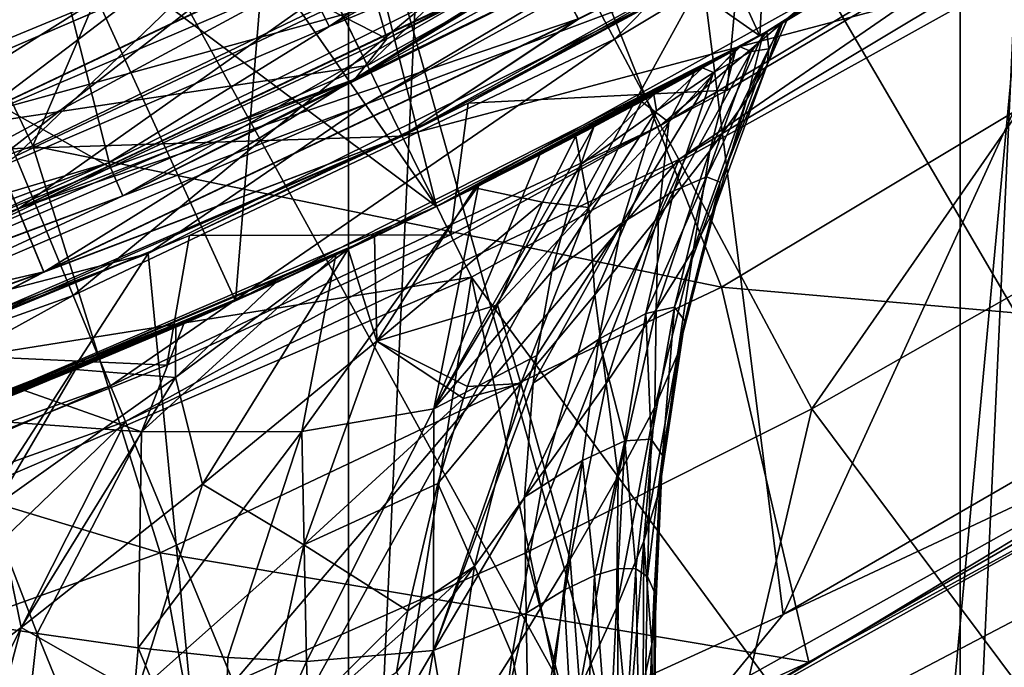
# Model space of a CAD drawing. Header units: metres. Extents: x -23 to 23, y -109 to 23.
# Tile 378 of 656: x 7.26 to 10.39, y -18.97 to -16.91. Entities that reach past the tile are written whole.
import ezdxf

# ---------------------------------------------------------------- set-up
doc = ezdxf.new("R2010")
doc.units = ezdxf.units.M
doc.layers.add('solid_509434_01', color=7, linetype='CONTINUOUS')

msp = doc.modelspace()

# ---------------------------------------------------------------- linework, layer by layer
at = {"layer": 'solid_509434_01'}
for points in [[(6.295455, 22.121326), (8.306941, 21.447264), (6.295455, -22.121326)], [(8.306941, 21.447264), (8.306941, -21.447264), (6.295455, -22.121326)], [(8.306941, 21.447264), (10.253399, 20.587858), (8.306941, -21.447264)], [(10.253399, 20.587858), (10.253399, -20.587858), (8.306941, -21.447264)], [(10.253399, 20.587858), (12.106771, 19.555323), (10.253399, -20.587858)], [(12.106771, 19.555323), (12.106771, -19.555323), (10.253399, -20.587858)], [(8.629554, -11.441503, 160.36026), (7.225513, -12.364955, 160.36026), (12.435144, -17.590685, 160.176529)], [(8.629554, -11.441503, 160.36026), (12.435144, -17.590685, 160.176529), (13.911636, -16.458164, 160.176529)], [(7.225513, -12.364955, 160.36026), (5.723759, -13.119164, 160.36026), (9.218433, -19.455744, 160.176529)], [(7.225513, -12.364955, 160.36026), (10.866792, -18.5924, 160.176529), (12.435144, -17.590685, 160.176529)], [(7.225513, -12.364955, 160.36026), (9.218433, -19.455744, 160.176529), (10.866792, -18.5924, 160.176529)], [(5.723759, -13.119164, 160.36026), (4.144601, -13.693931, 160.36026), (7.502671, -20.174238, 160.176529)], [(5.723759, -13.119164, 160.36026), (7.502671, -20.174238, 160.176529), (9.218433, -19.455744, 160.176529)], [(4.144601, -13.693931, 160.36026), (5.734363, -20.742147, 160.176529), (7.502671, -20.174238, 160.176529)], [(9.616691, -16.963762, 90.692116), (8.925, -15.458553, 93.550003), (9.721807, -14.970269, 93.550003)], [(11.197087, -15.964812, 90.692116), (9.616691, -16.963762, 90.692116), (9.721807, -14.970269, 93.550003)], [(7.962944, -15.019705, 65.900002), (7.138115, -15.428782, 65.900002), (8.587686, -17.507189, 70.230125)], [(7.962944, -15.019705, 65.900002), (8.587686, -17.507189, 70.230125), (10.314798, -16.548563, 70.230125)], [(7.302246, -17.31352, 119.872559), (8.195408, -15.225241, 121.479568), (6.654275, -15.959113, 121.479568)], [(7.302246, -17.31352, 119.872559), (8.990636, -16.499977, 119.872559), (8.195408, -15.225241, 121.479568)], [(7.138115, -15.428782, 65.900002), (6.292349, -15.792604, 65.900002), (8.587686, -17.507189, 70.230125)], [(9.616691, -16.963762, 90.692116), (8.10373, -15.904467, 93.550003), (8.925, -15.458553, 93.550003)], [(8.927661, -16.552479, 157.306946), (10.521801, -15.596988, 157.306946), (9.153265, -16.974554, 156.708084)], [(10.521801, -15.596988, 157.306946), (10.787689, -15.994918, 156.708084), (9.153265, -16.974554, 156.708084)], [(9.786085, -15.699594, 101.099998), (8.367545, -17.058258, 101.599998), (8.147974, -16.609001, 101.099998)], [(9.786085, -15.699594, 101.099998), (10.050382, -16.124201, 101.599998), (8.367545, -17.058258, 101.599998)], [(9.690873, -18.803886, 116), (9.434469, -16.779366, 116), (11.0999, -15.727334, 116)], [(11.434014, -17.797953, 116), (9.690873, -18.803886, 116), (11.0999, -15.727334, 116)], [(6.292349, -15.792604, 65.900002), (6.772452, -18.286167, 70.230125), (8.587686, -17.507189, 70.230125)], [(8.245547, -16.934385, 111.178772), (8.170314, -16.779875, 111.046844), (9.815704, -15.873569, 111.046844)], [(9.906089, -16.019735, 111.178772), (8.245547, -16.934385, 111.178772), (9.815704, -15.873569, 111.046844)], [(7.947889, -17.80677, 90.692116), (7.260249, -16.306786, 93.550003), (8.10373, -15.904467, 93.550003)], [(9.616691, -16.963762, 90.692116), (7.947889, -17.80677, 90.692116), (8.10373, -15.904467, 93.550003)], [(5.541213, -17.954824, 119.872559), (7.302246, -17.31352, 119.872559), (6.654275, -15.959113, 121.479568)], [(11.197087, -15.964812, 90.692116), (9.638597, -16.951326, 86.499573), (9.616691, -16.963762, 90.692116)], [(11.197087, -15.964812, 90.692116), (9.688277, -16.922981, 85.977455), (9.638597, -16.951326, 86.499573)], [(11.197087, -15.964812, 90.692116), (9.702556, -16.914799, 85.448174), (9.688277, -16.922981, 85.977455)], [(10.314798, -16.548563, 70.230125), (9.702556, -16.914799, 85.448174), (11.197087, -15.964812, 90.692116)], [(7.012291, -16.779169, 157.764984), (8.637874, -16.010324, 157.764984), (7.247542, -17.347115, 157.306946)], [(8.637874, -16.010324, 157.764984), (8.927661, -16.552479, 157.306946), (7.247542, -17.347115, 157.306946)], [(8.147507, -15.990477, 112.346573), (7.299465, -16.39497, 112.346573), (8.429384, -16.973925, 112.329025)], [(7.299472, -16.394966, 114.70343), (8.147515, -15.990472, 114.70343), (8.429385, -16.973925, 114.720978)], [(8.147507, -15.990477, 112.346573), (8.429384, -16.973925, 112.329025), (9.287271, -16.520147, 112.329025)], [(8.147515, -15.990472, 114.70343), (9.287271, -16.520147, 114.720978), (8.429385, -16.973925, 114.720978)], [(9.153265, -16.974554, 156.708084), (10.787689, -15.994918, 156.708084), (9.299955, -17.248993, 156.007462)], [(10.787689, -15.994918, 156.708084), (10.960572, -16.253656, 156.007462), (9.299955, -17.248993, 156.007462)], [(9.906089, -16.019735, 111.178772), (9.279111, -16.505455, 111.37059), (8.245547, -16.934385, 111.178772)], [(6.984424, -16.861891, 112.341423), (8.603546, -16.096102, 112.341423), (7.130974, -17.215694, 112.418144)], [(8.603546, -16.096102, 112.341423), (8.78407, -16.43384, 112.418144), (7.130974, -17.215694, 112.418144)], [(10.050384, -16.124199, 105.599998), (8.147975, -16.608999, 106.099998), (8.367546, -17.058258, 105.599998)], [(8.367546, -17.058258, 105.599998), (8.367545, -17.058258, 101.599998), (10.050382, -16.124201, 101.599998)], [(10.050384, -16.124199, 105.599998), (8.367546, -17.058258, 105.599998), (10.050382, -16.124201, 101.599998)], [(8.327055, -17.101782, 112.299133), (9.335492, -16.605755, 112.229042), (10.00401, -16.178089, 112.299133)], [(8.327055, -17.101782, 114.75087), (10.00401, -16.178089, 114.75087), (9.335492, -16.605755, 114.820961)], [(8.327055, -17.101782, 112.299133), (10.00401, -16.178089, 112.299133), (8.429384, -16.973925, 112.329025)], [(8.327055, -17.101782, 114.75087), (9.287271, -16.520147, 114.720978), (10.00401, -16.178089, 114.75087)], [(10.00401, -16.178089, 112.299133), (9.287271, -16.520147, 112.329025), (8.429384, -16.973925, 112.329025)], [(10.0499, -16.2523, 115.941422), (9.434469, -16.779366, 116), (8.365252, -17.180231, 115.941422)], [(10.0499, -16.2523, 115.941422), (8.365252, -17.180231, 115.941422), (9.335496, -16.605753, 115.800003)], [(9.299955, -17.248993, 156.007462), (10.960572, -16.253656, 156.007462), (9.358116, -17.35774, 155.2547)], [(10.960572, -16.253656, 156.007462), (11.029115, -16.356178, 155.2547), (9.358116, -17.35774, 155.2547)], [(7.947889, -17.80677, 90.692116), (6.206025, -18.486082, 90.692116), (7.260249, -16.306786, 93.550003)], [(7.260249, -16.306786, 99.550003), (6.425147, -17.348415, 100.199997), (8.147292, -16.609385, 100.199997)], [(8.147292, -16.609385, 105.449997), (8.477588, -17.282738, 106.199997), (10.182557, -16.336403, 106.199997)], [(8.477588, -17.282738, 115.5), (10.446898, -16.76018, 116), (10.182557, -16.336403, 115.5)], [(8.687596, -17.178131, 114.25), (8.477588, -17.282738, 115.5), (10.182557, -16.336403, 115.5)], [(10.182557, -16.336403, 106.199997), (8.477588, -17.282738, 106.199997), (9.551593, -16.713156, 112.650002)], [(9.038928, -16.910645, 112.960922), (10.182557, -16.336403, 113.341423), (8.477588, -17.282738, 113.341423)], [(9.038505, -16.909853, 113.724106), (8.477588, -17.282738, 113.341423), (10.182557, -16.336403, 113.341423)], [(9.551593, -16.713156, 114.25), (8.687596, -17.178131, 114.25), (10.182557, -16.336403, 115.5)], [(9.781483, -18.149866, 129.534592), (9.358116, -17.35774, 155.2547), (11.029115, -16.356178, 155.2547)], [(10.667632, -17.647869, 129.534592), (9.781483, -18.149866, 129.534592), (11.029115, -16.356178, 155.2547)], [(7.299465, -16.39497, 112.346573), (6.431411, -16.754526, 112.346573), (7.549394, -17.38319, 112.329025)], [(6.431417, -16.754524, 114.70343), (7.299472, -16.394966, 114.70343), (7.549395, -17.38319, 114.720978)], [(7.299465, -16.39497, 112.346573), (7.549394, -17.38319, 112.329025), (8.429384, -16.973925, 112.329025)], [(7.299472, -16.394966, 114.70343), (8.429385, -16.973925, 114.720978), (7.549395, -17.38319, 114.720978)], [(7.130142, -17.213684, 114.265602), (8.783044, -16.431919, 114.265602), (6.983522, -16.859713, 114.341423)], [(8.936188, -16.718431, 114.048813), (8.783044, -16.431919, 114.265602), (7.130142, -17.213684, 114.265602)], [(7.130974, -17.215694, 112.418144), (8.78407, -16.43384, 112.418144), (7.255102, -17.515364, 112.635704)], [(8.78407, -16.43384, 112.418144), (8.936972, -16.719898, 112.635704), (7.255102, -17.515364, 112.635704)], [(9.494524, -17.763004, 118.138596), (8.990636, -16.499977, 119.872559), (7.302246, -17.31352, 119.872559)], [(7.542778, -17.367743, 111.37059), (9.279111, -16.505455, 111.37059), (7.58864, -17.473267, 111.800003)], [(8.245547, -16.934385, 111.178772), (9.279111, -16.505455, 111.37059), (7.542778, -17.367743, 111.37059)], [(9.279111, -16.505455, 111.37059), (9.335529, -16.605734, 111.800003), (7.58864, -17.473267, 111.800003)], [(9.494524, -17.763004, 118.138596), (11.189884, -16.746845, 118.138596), (8.990636, -16.499977, 119.872559)], [(8.327055, -17.101782, 114.75087), (8.429385, -16.973925, 114.720978), (9.287271, -16.520147, 114.720978)], [(7.247542, -17.347115, 157.306946), (8.927661, -16.552479, 157.306946), (7.43069, -17.789272, 156.708084)], [(8.927661, -16.552479, 157.306946), (9.153265, -16.974554, 156.708084), (7.43069, -17.789272, 156.708084)], [(10.314798, -16.548563, 70.230125), (8.587686, -17.507189, 70.230125), (9.681837, -16.926666, 84.908997)], [(10.314798, -16.548563, 70.230125), (9.681837, -16.926666, 84.908997), (9.702556, -16.914799, 85.448174)], [(7.588608, -17.47328, 112.229042), (7.58864, -17.473267, 111.800003), (9.335529, -16.605734, 111.800003)], [(9.335492, -16.605755, 112.229042), (7.588608, -17.47328, 112.229042), (9.335529, -16.605734, 111.800003)], [(8.327055, -17.101782, 112.299133), (7.588608, -17.47328, 112.229042), (9.335492, -16.605755, 112.229042)], [(7.588608, -17.47328, 114.820961), (9.335492, -16.605755, 114.820961), (7.588612, -17.473278, 115.800003)], [(8.327055, -17.101782, 114.75087), (9.335492, -16.605755, 114.820961), (7.588608, -17.47328, 114.820961)], [(9.335492, -16.605755, 114.820961), (9.335496, -16.605753, 115.800003), (7.588612, -17.473278, 115.800003)], [(8.365252, -17.180231, 115.941422), (7.588612, -17.473278, 115.800003), (9.335496, -16.605753, 115.800003)], [(-8.147975, -16.608999, 106.099998), (-6.424666, -17.348574, 106.099998), (8.147975, -16.608999, 106.099998)], [(-6.424666, -17.348574, 106.099998), (6.424667, -17.348574, 106.099998), (8.147975, -16.608999, 106.099998)], [(8.147974, -16.609001, 101.099998), (6.424665, -17.348574, 101.099998), (2.750079, -16.776081, 101.099998)], [(8.147974, -16.609001, 101.099998), (6.598845, -17.817274, 101.599998), (6.424665, -17.348574, 101.099998)], [(8.367546, -17.058258, 105.599998), (8.147975, -16.608999, 106.099998), (6.424667, -17.348574, 106.099998)], [(8.147292, -16.609385, 105.449997), (6.425147, -17.348415, 105.449997), (8.477588, -17.282738, 106.199997)], [(6.425147, -17.348415, 100.199997), (6.425147, -17.348415, 105.449997), (8.147292, -16.609385, 105.449997)], [(8.147292, -16.609385, 100.199997), (6.425147, -17.348415, 100.199997), (8.147292, -16.609385, 105.449997)], [(8.147974, -16.609001, 101.099998), (8.367545, -17.058258, 101.599998), (6.598845, -17.817274, 101.599998)], [(10.367695, -16.633427, 113.900002), (9.511918, -17.137194, 113.900002), (9.551593, -16.713156, 114.25)], [(9.511918, -17.137194, 113), (9.511918, -17.137194, 113.900002), (10.367695, -16.633427, 113.900002)], [(10.367695, -16.633427, 113), (9.511918, -17.137194, 113), (10.367695, -16.633427, 113.900002)], [(9.551593, -16.713156, 112.650002), (9.511918, -17.137194, 113), (10.367695, -16.633427, 113)], [(1.852937, -17.030289, 111), (3.681336, -16.730408, 111), (7.472676, -16.871109, 111)], [(7.254465, -17.513826, 114.048813), (8.936188, -16.718431, 114.048813), (7.130142, -17.213684, 114.265602)], [(9.038505, -16.909853, 113.724106), (8.936188, -16.718431, 114.048813), (7.254465, -17.513826, 114.048813)], [(7.255102, -17.515364, 112.635704), (8.936972, -16.719898, 112.635704), (7.33787, -17.715185, 112.960922)], [(8.936972, -16.719898, 112.635704), (9.038928, -16.910645, 112.960922), (7.33787, -17.715185, 112.960922)], [(8.477588, -17.282738, 106.199997), (8.687596, -17.178131, 112.650002), (9.551593, -16.713156, 112.650002)], [(9.511918, -17.137194, 113.900002), (8.687596, -17.178131, 114.25), (9.551593, -16.713156, 114.25)], [(9.551593, -16.713156, 112.650002), (8.687596, -17.178131, 112.650002), (9.511918, -17.137194, 113)], [(6.431411, -16.754526, 112.346573), (6.649609, -17.746868, 112.329025), (7.549394, -17.38319, 112.329025)], [(6.431417, -16.754524, 114.70343), (7.549395, -17.38319, 114.720978), (6.649609, -17.746868, 114.720978)], [(8.477588, -17.282738, 115.5), (8.698325, -17.731365, 116), (10.446898, -16.76018, 116)], [(10.446898, -16.76018, 116), (8.698325, -17.731365, 116), (10.169751, -19.733288, 116)], [(11.530255, -17.941452, 116.300888), (11.189884, -16.746845, 118.138596), (9.494524, -17.763004, 118.138596)], [(10.446898, -16.76018, 116), (10.169751, -19.733288, 116), (11.095986, -19.228081, 116)], [(8.170314, -16.779875, 111.046844), (6.442153, -17.51619, 111.046844), (7.472676, -16.871109, 111)], [(6.501473, -17.677481, 111.178772), (6.442153, -17.51619, 111.046844), (8.170314, -16.779875, 111.046844)], [(8.245547, -16.934385, 111.178772), (6.501473, -17.677481, 111.178772), (8.170314, -16.779875, 111.046844)], [(7.860234, -19.639751, 116), (7.669382, -17.656221, 116), (9.434469, -16.779366, 116)], [(8.365252, -17.180231, 115.941422), (9.434469, -16.779366, 116), (7.669382, -17.656221, 116)], [(9.690873, -18.803886, 116), (7.860234, -19.639751, 116), (9.434469, -16.779366, 116)], [(1.852937, -17.030289, 111), (7.472676, -16.871109, 111), (6.583549, -17.23735, 111)], [(6.442153, -17.51619, 111.046844), (6.583549, -17.23735, 111), (7.472676, -16.871109, 111)], [(7.337526, -17.714355, 113.724106), (9.038505, -16.909853, 113.724106), (7.254465, -17.513826, 114.048813)], [(7.337526, -17.714355, 113.724106), (8.477588, -17.282738, 113.341423), (9.038505, -16.909853, 113.724106)], [(7.33787, -17.715185, 112.960922), (9.038928, -16.910645, 112.960922), (8.477588, -17.282738, 113.341423)], [(9.702556, -16.914799, 85.448174), (9.681837, -16.926666, 84.908997), (9.639564, -17.056263, 85.514389)], [(9.688277, -16.922981, 85.977455), (9.702556, -16.914799, 85.448174), (9.639564, -17.056263, 85.514389)], [(8.245547, -16.934385, 111.178772), (7.542778, -17.367743, 111.37059), (6.501473, -17.677481, 111.178772)], [(8.587686, -17.507189, 70.230125), (9.626904, -16.95797, 84.358574), (9.681837, -16.926666, 84.908997)], [(9.553579, -16.999386, 87.012825), (9.638597, -16.951326, 86.499573), (9.588455, -17.013893, 86.71051)], [(9.616691, -16.963762, 90.692116), (9.638597, -16.951326, 86.499573), (9.553579, -16.999386, 87.012825)], [(9.681837, -16.926666, 84.908997), (9.57506, -17.165878, 84.932526), (9.639564, -17.056263, 85.514389)], [(9.681837, -16.926666, 84.908997), (9.626904, -16.95797, 84.358574), (9.57506, -17.165878, 84.932526)], [(9.638597, -16.951326, 86.499573), (9.645177, -17.005083, 86.11087), (9.588455, -17.013893, 86.71051)], [(9.638597, -16.951326, 86.499573), (9.688277, -16.922981, 85.977455), (9.645177, -17.005083, 86.11087)], [(9.688277, -16.922981, 85.977455), (9.639564, -17.056263, 85.514389), (9.645177, -17.005083, 86.11087)], [(7.43069, -17.789272, 156.708084), (9.153265, -16.974554, 156.708084), (7.549774, -18.076767, 156.007462)], [(8.327055, -17.101782, 112.299133), (8.429384, -16.973925, 112.329025), (7.549394, -17.38319, 112.329025)], [(8.327055, -17.101782, 114.75087), (7.549395, -17.38319, 114.720978), (8.429385, -16.973925, 114.720978)], [(9.153265, -16.974554, 156.708084), (9.299955, -17.248993, 156.007462), (7.549774, -18.076767, 156.007462)], [(9.616691, -16.963762, 90.692116), (8.267168, -17.660803, 89.528793), (7.947889, -17.80677, 90.692116)], [(9.616691, -16.963762, 90.692116), (8.720704, -17.441311, 89.06678), (8.267168, -17.660803, 89.528793)], [(8.587686, -17.507189, 70.230125), (9.539734, -17.00716, 83.812561), (9.626904, -16.95797, 84.358574)], [(9.616691, -16.963762, 90.692116), (8.916449, -17.342058, 88.786072), (8.720704, -17.441311, 89.06678)], [(9.616691, -16.963762, 90.692116), (9.087721, -17.252922, 88.470703), (8.916449, -17.342058, 88.786072)], [(9.616691, -16.963762, 90.692116), (9.278647, -17.150997, 87.998055), (9.087721, -17.252922, 88.470703)], [(9.616691, -16.963762, 90.692116), (9.433734, -17.066185, 87.512291), (9.278647, -17.150997, 87.998055)], [(9.616691, -16.963762, 90.692116), (9.553579, -16.999386, 87.012825), (9.433734, -17.066185, 87.512291)], [(9.626904, -16.95797, 84.358574), (9.457371, -17.329203, 84.375458), (9.57506, -17.165878, 84.932526)], [(9.626904, -16.95797, 84.358574), (9.539734, -17.00716, 83.812561), (9.457371, -17.329203, 84.375458)], [(8.587686, -17.507189, 70.230125), (9.407657, -17.080574, 83.222198), (9.539734, -17.00716, 83.812561)], [(9.539734, -17.00716, 83.812561), (9.29382, -17.538736, 83.851288), (9.457371, -17.329203, 84.375458)], [(9.539734, -17.00716, 83.812561), (9.32659, -17.238924, 83.253845), (9.29382, -17.538736, 83.851288)], [(9.407657, -17.080574, 83.222198), (9.32659, -17.238924, 83.253845), (9.539734, -17.00716, 83.812561)], [(9.342676, -17.456701, 87.212921), (9.468554, -17.081001, 87.302025), (9.588455, -17.013893, 86.71051)], [(9.342676, -17.456701, 87.212921), (9.588455, -17.013893, 86.71051), (9.446787, -17.412413, 86.645844)], [(9.433734, -17.066185, 87.512291), (9.553579, -16.999386, 87.012825), (9.468554, -17.081001, 87.302025)], [(9.446787, -17.412413, 86.645844), (9.588455, -17.013893, 86.71051), (9.645177, -17.005083, 86.11087)], [(9.446787, -17.412413, 86.645844), (9.645177, -17.005083, 86.11087), (9.4901, -17.428877, 86.076233)], [(9.553579, -16.999386, 87.012825), (9.588455, -17.013893, 86.71051), (9.468554, -17.081001, 87.302025)], [(9.4901, -17.428877, 86.076233), (9.645177, -17.005083, 86.11087), (9.639564, -17.056263, 85.514389)], [(8.367546, -17.058258, 105.599998), (6.424667, -17.348574, 106.099998), (6.598846, -17.817274, 105.599998)], [(6.598846, -17.817274, 105.599998), (6.598845, -17.817274, 101.599998), (8.367545, -17.058258, 101.599998)], [(8.367546, -17.058258, 105.599998), (6.598846, -17.817274, 105.599998), (8.367545, -17.058258, 101.599998)], [(9.278647, -17.150997, 87.998055), (9.433734, -17.066185, 87.512291), (9.286893, -17.202339, 87.875397)], [(9.433734, -17.066185, 87.512291), (9.468554, -17.081001, 87.302025), (9.286893, -17.202339, 87.875397)], [(9.474649, -17.506746, 85.514595), (9.639564, -17.056263, 85.514389), (9.57506, -17.165878, 84.932526)], [(9.4901, -17.428877, 86.076233), (9.639564, -17.056263, 85.514389), (9.474649, -17.506746, 85.514595)], [(6.565741, -17.852222, 112.299133), (7.588608, -17.47328, 112.229042), (8.327055, -17.101782, 112.299133)], [(6.565741, -17.852222, 114.75087), (8.327055, -17.101782, 114.75087), (7.588608, -17.47328, 114.820961)], [(6.565741, -17.852222, 112.299133), (8.327055, -17.101782, 112.299133), (6.649609, -17.746868, 112.329025)], [(6.565741, -17.852222, 114.75087), (7.549395, -17.38319, 114.720978), (8.327055, -17.101782, 114.75087)], [(8.327055, -17.101782, 112.299133), (7.549394, -17.38319, 112.329025), (6.649609, -17.746868, 112.329025)], [(8.587686, -17.507189, 70.230125), (9.239143, -17.17231, 82.633995), (9.407657, -17.080574, 83.222198)], [(9.177913, -17.558649, 87.767479), (9.286893, -17.202339, 87.875397), (9.468554, -17.081001, 87.302025)], [(9.177913, -17.558649, 87.767479), (9.468554, -17.081001, 87.302025), (9.342676, -17.456701, 87.212921)], [(9.407657, -17.080574, 83.222198), (9.239143, -17.17231, 82.633995), (9.32659, -17.238924, 83.253845)], [(9.511918, -17.137194, 113.900002), (8.631725, -17.59697, 113.900002), (8.687596, -17.178131, 114.25)], [(8.631725, -17.59697, 113), (8.631725, -17.59697, 113.900002), (9.511918, -17.137194, 113.900002)], [(9.511918, -17.137194, 113), (8.631725, -17.59697, 113), (9.511918, -17.137194, 113.900002)], [(8.687596, -17.178131, 112.650002), (8.631725, -17.59697, 113), (9.511918, -17.137194, 113)], [(8.587686, -17.507189, 70.230125), (9.031044, -17.282658, 82.032745), (9.239143, -17.17231, 82.633995)], [(9.239143, -17.17231, 82.633995), (9.031044, -17.282658, 82.032745), (9.072166, -17.509451, 82.739708)], [(9.278647, -17.150997, 87.998055), (9.046605, -17.372675, 88.422127), (9.087721, -17.252922, 88.470703)], [(9.278647, -17.150997, 87.998055), (9.286893, -17.202339, 87.875397), (9.046605, -17.372675, 88.422127)], [(9.239143, -17.17231, 82.633995), (9.072166, -17.509451, 82.739708), (9.32659, -17.238924, 83.253845)], [(9.404717, -17.643522, 84.971039), (9.57506, -17.165878, 84.932526), (9.457371, -17.329203, 84.375458)], [(9.474649, -17.506746, 85.514595), (9.57506, -17.165878, 84.932526), (9.404717, -17.643522, 84.971039)], [(8.365252, -17.180231, 115.941422), (7.669382, -17.656221, 116), (6.595859, -17.934114, 115.941422)], [(8.365252, -17.180231, 115.941422), (6.595859, -17.934114, 115.941422), (7.588612, -17.473278, 115.800003)], [(8.687596, -17.178131, 114.25), (7.801034, -17.598476, 114.25), (8.477588, -17.282738, 115.5)], [(8.631725, -17.59697, 113.900002), (7.801034, -17.598476, 114.25), (8.687596, -17.178131, 114.25)], [(8.687596, -17.178131, 112.650002), (7.801034, -17.598476, 112.650002), (8.631725, -17.59697, 113)], [(8.477588, -17.282738, 106.199997), (7.801034, -17.598476, 112.650002), (8.687596, -17.178131, 112.650002)], [(8.954554, -17.713785, 88.3004), (9.046605, -17.372675, 88.422127), (9.286893, -17.202339, 87.875397)], [(8.954554, -17.713785, 88.3004), (9.286893, -17.202339, 87.875397), (9.177913, -17.558649, 87.767479)], [(7.549774, -18.076767, 156.007462), (9.299955, -17.248993, 156.007462), (7.596993, -18.190693, 155.2547)], [(9.299955, -17.248993, 156.007462), (9.358116, -17.35774, 155.2547), (7.596993, -18.190693, 155.2547)], [(8.578331, -18.149805, 88.802544), (9.087721, -17.252922, 88.470703), (9.046605, -17.372675, 88.422127)], [(8.916449, -17.342058, 88.786072), (9.087721, -17.252922, 88.470703), (8.578331, -18.149805, 88.802544)], [(9.32659, -17.238924, 83.253845), (9.072166, -17.509451, 82.739708), (9.091316, -17.787174, 83.364632)], [(9.32659, -17.238924, 83.253845), (9.091316, -17.787174, 83.364632), (9.29382, -17.538736, 83.851288)], [(6.425147, -17.348415, 105.449997), (6.685626, -18.051729, 106.199997), (8.477588, -17.282738, 106.199997)], [(6.685626, -18.051729, 115.5), (8.698325, -17.731365, 116), (8.477588, -17.282738, 115.5)], [(6.894212, -17.973101, 114.25), (6.685626, -18.051729, 115.5), (8.477588, -17.282738, 115.5)], [(8.477588, -17.282738, 106.199997), (6.685626, -18.051729, 106.199997), (7.801034, -17.598476, 112.650002)], [(7.33787, -17.715185, 112.960922), (8.477588, -17.282738, 113.341423), (6.685626, -18.051729, 113.341423)], [(7.337526, -17.714355, 113.724106), (6.685626, -18.051729, 113.341423), (8.477588, -17.282738, 113.341423)], [(7.801034, -17.598476, 114.25), (6.894212, -17.973101, 114.25), (8.477588, -17.282738, 115.5)], [(8.587686, -17.507189, 70.230125), (8.709277, -17.44702, 81.360512), (9.031044, -17.282658, 82.032745)], [(8.709277, -17.44702, 81.360512), (8.924386, -17.492796, 82.132195), (9.031044, -17.282658, 82.032745)], [(9.031044, -17.282658, 82.032745), (8.924386, -17.492796, 82.132195), (9.072166, -17.509451, 82.739708)], [(7.707726, -18.608097, 118.138596), (7.302246, -17.31352, 119.872559), (5.541213, -17.954824, 119.872559)], [(7.707726, -18.608097, 118.138596), (9.494524, -17.763004, 118.138596), (7.302246, -17.31352, 119.872559)], [(9.286351, -17.833748, 84.454025), (9.457371, -17.329203, 84.375458), (9.29382, -17.538736, 83.851288)], [(9.404717, -17.643522, 84.971039), (9.457371, -17.329203, 84.375458), (9.286351, -17.833748, 84.454025)], [(7.247542, -17.347115, 157.306946), (7.43069, -17.789272, 156.708084), (5.636553, -18.431225, 156.708084)], [(7.940681, -19.0205, 129.534592), (7.596993, -18.190693, 155.2547), (9.358116, -17.35774, 155.2547)], [(8.871768, -18.607779, 129.534592), (7.940681, -19.0205, 129.534592), (9.358116, -17.35774, 155.2547)], [(8.720704, -17.441311, 89.06678), (8.916449, -17.342058, 88.786072), (8.578331, -18.149805, 88.802544)], [(9.781483, -18.149866, 129.534592), (8.871768, -18.607779, 129.534592), (9.358116, -17.35774, 155.2547)], [(5.727376, -18.047968, 111.37059), (7.542778, -17.367743, 111.37059), (5.7622, -18.157631, 111.800003)], [(6.501473, -17.677481, 111.178772), (7.542778, -17.367743, 111.37059), (5.727376, -18.047968, 111.37059)], [(7.542778, -17.367743, 111.37059), (7.58864, -17.473267, 111.800003), (5.7622, -18.157631, 111.800003)], [(6.565741, -17.852222, 114.75087), (6.649609, -17.746868, 114.720978), (7.549395, -17.38319, 114.720978)], [(8.578331, -18.149805, 88.802544), (9.046605, -17.372675, 88.422127), (8.954554, -17.713785, 88.3004)], [(9.446787, -17.412413, 86.645844), (9.344618, -17.826817, 86.592331), (9.25376, -17.846771, 87.137512)], [(9.342676, -17.456701, 87.212921), (9.446787, -17.412413, 86.645844), (9.25376, -17.846771, 87.137512)], [(9.446787, -17.412413, 86.645844), (9.4901, -17.428877, 86.076233), (9.344618, -17.826817, 86.592331)], [(8.720704, -17.441311, 89.06678), (8.578331, -18.149805, 88.802544), (8.158223, -18.222511, 89.360695)], [(8.267168, -17.660803, 89.528793), (8.720704, -17.441311, 89.06678), (8.158223, -18.222511, 89.360695)], [(8.709277, -17.44702, 81.360512), (8.389566, -17.602987, 80.732811), (8.397018, -17.935152, 81.41629)], [(8.587686, -17.507189, 70.230125), (8.389566, -17.602987, 80.732811), (8.709277, -17.44702, 81.360512)], [(8.709277, -17.44702, 81.360512), (8.397018, -17.935152, 81.41629), (8.924386, -17.492796, 82.132195)], [(9.4901, -17.428877, 86.076233), (9.377167, -17.870577, 86.050179), (9.344618, -17.826817, 86.592331)], [(9.4901, -17.428877, 86.076233), (9.474649, -17.506746, 85.514595), (9.377167, -17.870577, 86.050179)], [(5.762176, -18.157639, 112.229042), (5.7622, -18.157631, 111.800003), (7.58864, -17.473267, 111.800003)], [(7.588608, -17.47328, 112.229042), (5.762176, -18.157639, 112.229042), (7.58864, -17.473267, 111.800003)], [(6.565741, -17.852222, 112.299133), (5.762176, -18.157639, 112.229042), (7.588608, -17.47328, 112.229042)], [(5.762176, -18.157639, 114.820961), (7.588608, -17.47328, 114.820961), (5.762178, -18.157639, 115.800003)], [(6.565741, -17.852222, 114.75087), (7.588608, -17.47328, 114.820961), (5.762176, -18.157639, 114.820961)], [(7.588608, -17.47328, 114.820961), (7.588612, -17.473278, 115.800003), (5.762178, -18.157639, 115.800003)], [(6.595859, -17.934114, 115.941422), (5.762178, -18.157639, 115.800003), (7.588612, -17.473278, 115.800003)], [(9.342676, -17.456701, 87.212921), (9.25376, -17.846771, 87.137512), (9.10342, -17.928389, 87.67585)], [(9.177913, -17.558649, 87.767479), (9.342676, -17.456701, 87.212921), (9.10342, -17.928389, 87.67585)], [(7.337526, -17.714355, 113.724106), (7.254465, -17.513826, 114.048813), (5.502877, -18.140554, 114.048813)], [(7.255102, -17.515364, 112.635704), (7.33787, -17.715185, 112.960922), (5.566144, -18.349119, 112.960922)], [(8.587686, -17.507189, 70.230125), (6.772452, -18.286167, 70.230125), (8.389566, -17.602987, 80.732811)], [(8.397018, -17.935152, 81.41629), (8.781332, -17.819561, 82.279663), (8.924386, -17.492796, 82.132195)], [(8.924386, -17.492796, 82.132195), (8.781332, -17.819561, 82.279663), (9.072166, -17.509451, 82.739708)], [(9.072166, -17.509451, 82.739708), (8.781332, -17.819561, 82.279663), (8.855289, -18.069698, 82.916832)], [(9.072166, -17.509451, 82.739708), (8.855289, -18.069698, 82.916832), (9.091316, -17.787174, 83.364632)], [(9.474649, -17.506746, 85.514595), (9.354639, -17.977579, 85.52066), (9.377167, -17.870577, 86.050179)], [(9.474649, -17.506746, 85.514595), (9.404717, -17.643522, 84.971039), (9.354639, -17.977579, 85.52066)], [(9.126699, -18.069447, 83.969971), (9.29382, -17.538736, 83.851288), (9.091316, -17.787174, 83.364632)], [(9.286351, -17.833748, 84.454025), (9.29382, -17.538736, 83.851288), (9.126699, -18.069447, 83.969971)], [(9.177913, -17.558649, 87.767479), (9.10342, -17.928389, 87.67585), (8.894517, -18.068008, 88.197594)], [(9.177913, -17.558649, 87.767479), (8.894517, -18.068008, 88.197594), (8.906243, -17.980076, 88.221001)], [(8.906243, -17.980076, 88.221001), (8.954554, -17.713785, 88.3004), (9.177913, -17.558649, 87.767479)], [(6.685626, -18.051729, 106.199997), (6.894212, -17.973101, 112.650002), (7.801034, -17.598476, 112.650002)], [(6.772452, -18.286167, 70.230125), (8.306396, -17.642387, 80.576294), (8.389566, -17.602987, 80.732811)], [(7.729375, -18.011574, 113.900002), (6.894212, -17.973101, 114.25), (7.801034, -17.598476, 114.25)], [(7.801034, -17.598476, 112.650002), (6.894212, -17.973101, 112.650002), (7.729375, -18.011574, 113)], [(8.631725, -17.59697, 113.900002), (7.729375, -18.011574, 113.900002), (7.801034, -17.598476, 114.25)], [(7.729375, -18.011574, 113), (7.729375, -18.011574, 113.900002), (8.631725, -17.59697, 113.900002)], [(8.631725, -17.59697, 113), (7.729375, -18.011574, 113), (8.631725, -17.59697, 113.900002)], [(7.801034, -17.598476, 112.650002), (7.729375, -18.011574, 113), (8.631725, -17.59697, 113)], [(8.389566, -17.602987, 80.732811), (8.306396, -17.642387, 80.576294), (8.397018, -17.935152, 81.41629)], [(6.772452, -18.286167, 70.230125), (8.073564, -17.750143, 80.153595), (8.306396, -17.642387, 80.576294)], [(8.306396, -17.642387, 80.576294), (7.756359, -18.050512, 79.960938), (7.841988, -18.390032, 80.761139)], [(8.073564, -17.750143, 80.153595), (7.756359, -18.050512, 79.960938), (8.306396, -17.642387, 80.576294)], [(8.306396, -17.642387, 80.576294), (7.841988, -18.390032, 80.761139), (8.397018, -17.935152, 81.41629)], [(5.956084, -20.298538, 116), (5.822232, -18.348347, 116), (7.669382, -17.656221, 116)], [(6.595859, -17.934114, 115.941422), (7.669382, -17.656221, 116), (5.822232, -18.348347, 116)], [(7.860234, -19.639751, 116), (5.956084, -20.298538, 116), (7.669382, -17.656221, 116)], [(8.267168, -17.660803, 89.528793), (8.158223, -18.222511, 89.360695), (7.647927, -18.223099, 89.872467)], [(7.782571, -17.879641, 89.893623), (8.267168, -17.660803, 89.528793), (7.647927, -18.223099, 89.872467)], [(7.947889, -17.80677, 90.692116), (8.267168, -17.660803, 89.528793), (7.782571, -17.879641, 89.893623)], [(9.404717, -17.643522, 84.971039), (9.282094, -18.144308, 85.012314), (9.354639, -17.977579, 85.52066)], [(9.404717, -17.643522, 84.971039), (9.286351, -17.833748, 84.454025), (9.282094, -18.144308, 85.012314)], [(10.777419, -19.482407, 117.822166), (9.781483, -18.149866, 129.534592), (10.667632, -17.647869, 129.534592)], [(5.565884, -18.348259, 113.724106), (7.337526, -17.714355, 113.724106), (5.502877, -18.140554, 114.048813)], [(5.565884, -18.348259, 113.724106), (6.685626, -18.051729, 113.341423), (7.337526, -17.714355, 113.724106)], [(5.566144, -18.349119, 112.960922), (7.33787, -17.715185, 112.960922), (6.685626, -18.051729, 113.341423)], [(6.685626, -18.051729, 115.5), (6.858334, -18.520411, 116), (8.698325, -17.731365, 116)], [(8.698325, -17.731365, 116), (6.858334, -18.520411, 116), (8.244173, -20.612278, 116)], [(8.698325, -17.731365, 116), (8.244173, -20.612278, 116), (9.21698, -20.195696, 116)], [(8.578331, -18.149805, 88.802544), (8.954554, -17.713785, 88.3004), (8.906243, -17.980076, 88.221001)], [(8.698325, -17.731365, 116), (9.21698, -20.195696, 116), (10.169751, -19.733288, 116)], [(6.772452, -18.286167, 70.230125), (7.757267, -17.890635, 79.610992), (8.073564, -17.750143, 80.153595)], [(9.772602, -18.956232, 116.300888), (9.494524, -17.763004, 118.138596), (7.707726, -18.608097, 118.138596)], [(7.757267, -17.890635, 79.610992), (7.756359, -18.050512, 79.960938), (8.073564, -17.750143, 80.153595)], [(9.772602, -18.956232, 116.300888), (11.530255, -17.941452, 116.300888), (9.494524, -17.763004, 118.138596)], [(5.636553, -18.431225, 156.708084), (7.43069, -17.789272, 156.708084), (5.726884, -18.729006, 156.007462)], [(7.43069, -17.789272, 156.708084), (7.549774, -18.076767, 156.007462), (5.726884, -18.729006, 156.007462)], [(8.932144, -18.343273, 83.52169), (9.091316, -17.787174, 83.364632), (8.855289, -18.069698, 82.916832)], [(9.126699, -18.069447, 83.969971), (9.091316, -17.787174, 83.364632), (8.932144, -18.343273, 83.52169)], [(11.204087, -18.095222, 116.046921), (9.690873, -18.803886, 116), (11.434014, -17.797953, 116)], [(7.947889, -17.80677, 90.692116), (6.750896, -18.294136, 90.464996), (6.206025, -18.486082, 90.692116)], [(7.947889, -17.80677, 90.692116), (7.051686, -18.180311, 90.319435), (6.750896, -18.294136, 90.464996)], [(7.947889, -17.80677, 90.692116), (7.276259, -18.091602, 90.200417), (7.051686, -18.180311, 90.319435)], [(7.947889, -17.80677, 90.692116), (7.782571, -17.879641, 89.893623), (7.276259, -18.091602, 90.200417)], [(8.397018, -17.935152, 81.41629), (8.685739, -18.079149, 82.390831), (8.781332, -17.819561, 82.279663)], [(8.781332, -17.819561, 82.279663), (8.685739, -18.079149, 82.390831), (8.855289, -18.069698, 82.916832)], [(9.25376, -17.846771, 87.137512), (9.344618, -17.826817, 86.592331), (9.270448, -18.246675, 86.666199)], [(9.344618, -17.826817, 86.592331), (9.306337, -18.298784, 86.184021), (9.270448, -18.246675, 86.666199)], [(9.344618, -17.826817, 86.592331), (9.377167, -17.870577, 86.050179), (9.306337, -18.298784, 86.184021)], [(9.10342, -17.928389, 87.67585), (9.25376, -17.846771, 87.137512), (9.18617, -18.252319, 87.154015)], [(9.286351, -17.833748, 84.454025), (9.126699, -18.069447, 83.969971), (9.165799, -18.36451, 84.531715)], [(9.286351, -17.833748, 84.454025), (9.165799, -18.36451, 84.531715), (9.282094, -18.144308, 85.012314)], [(9.25376, -17.846771, 87.137512), (9.270448, -18.246675, 86.666199), (9.18617, -18.252319, 87.154015)], [(6.772452, -18.286167, 70.230125), (7.438412, -18.025537, 79.096207), (7.757267, -17.890635, 79.610992)], [(7.276259, -18.091602, 90.200417), (7.782571, -17.879641, 89.893623), (7.647927, -18.223099, 89.872467)], [(7.757267, -17.890635, 79.610992), (7.438412, -18.025537, 79.096207), (7.756359, -18.050512, 79.960938)], [(9.377167, -17.870577, 86.050179), (9.297027, -18.407867, 85.714493), (9.306337, -18.298784, 86.184021)], [(9.377167, -17.870577, 86.050179), (9.354639, -17.977579, 85.52066), (9.297027, -18.407867, 85.714493)], [(5.846699, -19.273983, 118.138596), (7.707726, -18.608097, 118.138596), (5.541213, -17.954824, 119.872559)], [(8.164772, -18.582212, 81.742874), (8.397018, -17.935152, 81.41629), (7.841988, -18.390032, 80.761139)], [(8.164772, -18.582212, 81.742874), (8.672898, -18.117464, 82.406807), (8.397018, -17.935152, 81.41629)], [(8.397018, -17.935152, 81.41629), (8.672898, -18.117464, 82.406807), (8.685739, -18.079149, 82.390831)], [(9.10342, -17.928389, 87.67585), (9.051756, -18.314674, 87.639664), (8.867162, -18.431402, 88.114861)], [(9.10342, -17.928389, 87.67585), (8.867162, -18.431402, 88.114861), (8.894517, -18.068008, 88.197594)], [(9.10342, -17.928389, 87.67585), (9.18617, -18.252319, 87.154015), (9.051756, -18.314674, 87.639664)], [(11.240078, -18.153349, 116.165947), (11.530255, -17.941452, 116.300888), (9.772602, -18.956232, 116.300888)], [(7.729375, -18.011574, 113.900002), (6.807183, -18.379942, 113.900002), (6.894212, -17.973101, 114.25)], [(6.894212, -17.973101, 112.650002), (6.807183, -18.379942, 113), (7.729375, -18.011574, 113)], [(8.906243, -17.980076, 88.221001), (8.894517, -18.068008, 88.197594), (8.577272, -18.918154, 88.629684)], [(8.578331, -18.149805, 88.802544), (8.906243, -17.980076, 88.221001), (8.577272, -18.918154, 88.629684)], [(9.354639, -17.977579, 85.52066), (9.246796, -18.571011, 85.263443), (9.297027, -18.407867, 85.714493)], [(9.354639, -17.977579, 85.52066), (9.282094, -18.144308, 85.012314), (9.246796, -18.571011, 85.263443)], [(6.807183, -18.379942, 113), (6.807183, -18.379942, 113.900002), (7.729375, -18.011574, 113.900002)], [(7.729375, -18.011574, 113), (6.807183, -18.379942, 113), (7.729375, -18.011574, 113.900002)], [(6.772452, -18.286167, 70.230125), (7.112865, -18.156464, 78.603928), (7.438412, -18.025537, 79.096207)], [(7.438412, -18.025537, 79.096207), (7.112865, -18.156464, 78.603928), (7.184954, -18.457006, 79.394203)], [(7.438412, -18.025537, 79.096207), (7.184954, -18.457006, 79.394203), (7.756359, -18.050512, 79.960938)], [(5.726884, -18.729006, 156.007462), (7.549774, -18.076767, 156.007462), (5.762699, -18.847015, 155.2547)], [(7.549774, -18.076767, 156.007462), (7.596993, -18.190693, 155.2547), (5.762699, -18.847015, 155.2547)], [(7.756359, -18.050512, 79.960938), (7.184954, -18.457006, 79.394203), (7.26484, -18.845867, 80.163063)], [(7.756359, -18.050512, 79.960938), (7.26484, -18.845867, 80.163063), (7.841988, -18.390032, 80.761139)], [(8.894517, -18.068008, 88.197594), (8.867162, -18.431402, 88.114861), (8.577272, -18.918154, 88.629684)], [(8.672898, -18.117464, 82.406807), (8.591076, -18.388088, 82.516701), (8.855289, -18.069698, 82.916832)], [(8.707857, -18.649961, 83.109497), (8.855289, -18.069698, 82.916832), (8.591076, -18.388088, 82.516701)], [(8.685739, -18.079149, 82.390831), (8.672898, -18.117464, 82.406807), (8.855289, -18.069698, 82.916832)], [(8.932144, -18.343273, 83.52169), (8.855289, -18.069698, 82.916832), (8.707857, -18.649961, 83.109497)], [(9.126699, -18.069447, 83.969971), (8.932144, -18.343273, 83.52169), (9.012517, -18.629753, 84.083313)], [(9.126699, -18.069447, 83.969971), (9.012517, -18.629753, 84.083313), (9.165799, -18.36451, 84.531715)], [(7.276259, -18.091602, 90.200417), (7.647927, -18.223099, 89.872467), (7.051686, -18.180311, 90.319435)], [(11.204087, -18.095222, 116.046921), (9.486676, -19.051815, 116.046921), (9.690873, -18.803886, 116)], [(9.51715, -19.113014, 116.165947), (9.486676, -19.051815, 116.046921), (11.204087, -18.095222, 116.046921)], [(11.240078, -18.153349, 116.165947), (9.51715, -19.113014, 116.165947), (11.204087, -18.095222, 116.046921)], [(8.164772, -18.582212, 81.742874), (8.591076, -18.388088, 82.516701), (8.672898, -18.117464, 82.406807)], [(8.158223, -18.222511, 89.360695), (8.578331, -18.149805, 88.802544), (8.173429, -18.953341, 89.20858)], [(8.578331, -18.149805, 88.802544), (8.577272, -18.918154, 88.629684), (8.173429, -18.953341, 89.20858)], [(9.295934, -20.225716, 117.822166), (8.871768, -18.607779, 129.534592), (9.781483, -18.149866, 129.534592)], [(9.282094, -18.144308, 85.012314), (9.160544, -18.783289, 84.835106), (9.246796, -18.571011, 85.263443)], [(9.282094, -18.144308, 85.012314), (9.165799, -18.36451, 84.531715), (9.160544, -18.783289, 84.835106)], [(10.777419, -19.482407, 117.822166), (9.295934, -20.225716, 117.822166), (9.781483, -18.149866, 129.534592)], [(11.240078, -18.153349, 116.165947), (9.772602, -18.956232, 116.300888), (9.51715, -19.113014, 116.165947)], [(6.023407, -19.706512, 129.534592), (5.762699, -18.847015, 155.2547), (7.596993, -18.190693, 155.2547)], [(6.990465, -19.387039, 129.534592), (6.023407, -19.706512, 129.534592), (7.596993, -18.190693, 155.2547)], [(7.051686, -18.180311, 90.319435), (7.31612, -18.864588, 90.04187), (6.962774, -18.80942, 90.287926)], [(7.940681, -19.0205, 129.534592), (6.990465, -19.387039, 129.534592), (7.596993, -18.190693, 155.2547)], [(7.051686, -18.180311, 90.319435), (7.647927, -18.223099, 89.872467), (7.31612, -18.864588, 90.04187)], [(7.647927, -18.223099, 89.872467), (7.637727, -18.910337, 89.774719), (7.31612, -18.864588, 90.04187)], [(8.158223, -18.222511, 89.360695), (7.923372, -18.940969, 89.494957), (7.637727, -18.910337, 89.774719)], [(7.647927, -18.223099, 89.872467), (8.158223, -18.222511, 89.360695), (7.637727, -18.910337, 89.774719)], [(8.158223, -18.222511, 89.360695), (8.173429, -18.953341, 89.20858), (7.923372, -18.940969, 89.494957)], [(9.051756, -18.314674, 87.639664), (9.18617, -18.252319, 87.154015), (9.090002, -18.679792, 87.447639)], [(9.18617, -18.252319, 87.154015), (9.165595, -18.657431, 87.150894), (9.090002, -18.679792, 87.447639)], [(9.18617, -18.252319, 87.154015), (9.221475, -18.658743, 86.858887), (9.165595, -18.657431, 87.150894)], [(9.18617, -18.252319, 87.154015), (9.270448, -18.246675, 86.666199), (9.221475, -18.658743, 86.858887)], [(9.270448, -18.246675, 86.666199), (9.259183, -18.683205, 86.57119), (9.221475, -18.658743, 86.858887)], [(9.270448, -18.246675, 86.666199), (9.306337, -18.298784, 86.184021), (9.259183, -18.683205, 86.57119)], [(9.306337, -18.298784, 86.184021), (9.279924, -18.730881, 86.286667), (9.259183, -18.683205, 86.57119)], [(9.306337, -18.298784, 86.184021), (9.284433, -18.802582, 86.003632), (9.279924, -18.730881, 86.286667)], [(9.306337, -18.298784, 86.184021), (9.297027, -18.407867, 85.714493), (9.284433, -18.802582, 86.003632)], [(8.867162, -18.431402, 88.114861), (9.051756, -18.314674, 87.639664), (8.872772, -18.799547, 88.053169)], [(9.051756, -18.314674, 87.639664), (8.992949, -18.726784, 87.74884), (8.872772, -18.799547, 88.053169)], [(9.051756, -18.314674, 87.639664), (9.090002, -18.679792, 87.447639), (8.992949, -18.726784, 87.74884)], [(12.030528, -18.313435, 160.093643), (10.866792, -18.5924, 160.176529), (10.259253, -19.353327, 160.093643)], [(12.030528, -18.313435, 160.093643), (10.259253, -19.353327, 160.093643), (10.582385, -19.537584, 159.877151)], [(8.932144, -18.343273, 83.52169), (8.707857, -18.649961, 83.109497), (8.827951, -18.932573, 83.668152)], [(8.932144, -18.343273, 83.52169), (8.827951, -18.932573, 83.668152), (9.012517, -18.629753, 84.083313)], [(7.633698, -19.054659, 81.132545), (7.841988, -18.390032, 80.761139), (7.26484, -18.845867, 80.163063)], [(7.633698, -19.054659, 81.132545), (8.164772, -18.582212, 81.742874), (7.841988, -18.390032, 80.761139)], [(8.164772, -18.582212, 81.742874), (8.495557, -18.791979, 82.669632), (8.591076, -18.388088, 82.516701)], [(8.495557, -18.791979, 82.669632), (8.707857, -18.649961, 83.109497), (8.591076, -18.388088, 82.516701)], [(9.165799, -18.36451, 84.531715), (9.012517, -18.629753, 84.083313), (9.043281, -19.038197, 84.432098)], [(9.165799, -18.36451, 84.531715), (9.043281, -19.038197, 84.432098), (9.160544, -18.783289, 84.835106)], [(9.297027, -18.407867, 85.714493), (9.246796, -18.571011, 85.263443), (9.272853, -18.900063, 85.719856)], [(9.297027, -18.407867, 85.714493), (9.272853, -18.900063, 85.719856), (9.284433, -18.802582, 86.003632)], [(7.184954, -18.457006, 79.394203), (6.668772, -19.296234, 79.621361), (7.26484, -18.845867, 80.163063)], [(8.867162, -18.431402, 88.114861), (8.872772, -18.799547, 88.053169), (8.577272, -18.918154, 88.629684)], [(6.858334, -18.520411, 116), (7.256897, -20.980343, 116), (8.244173, -20.612278, 116)], [(8.01174, -19.272816, 82.048264), (8.164772, -18.582212, 81.742874), (7.633698, -19.054659, 81.132545)], [(8.01174, -19.272816, 82.048264), (8.495557, -18.791979, 82.669632), (8.164772, -18.582212, 81.742874)], [(9.246796, -18.571011, 85.263443), (9.160544, -18.783289, 84.835106), (9.198101, -19.18602, 85.138374)], [(9.246796, -18.571011, 85.263443), (9.198101, -19.18602, 85.138374), (9.244587, -19.02634, 85.432549)], [(9.246796, -18.571011, 85.263443), (9.244587, -19.02634, 85.432549), (9.272853, -18.900063, 85.719856)], [(7.926446, -19.799341, 116.300888), (7.707726, -18.608097, 118.138596), (5.846699, -19.273983, 118.138596)], [(7.926446, -19.799341, 116.300888), (9.772602, -18.956232, 116.300888), (7.707726, -18.608097, 118.138596)], [(9.295934, -20.225716, 117.822166), (7.940681, -19.0205, 129.534592), (8.871768, -18.607779, 129.534592)], [(10.259253, -19.353327, 160.093643), (10.866792, -18.5924, 160.176529), (9.218433, -19.455744, 160.176529)], [(9.012517, -18.629753, 84.083313), (8.827951, -18.932573, 83.668152), (8.899466, -19.328632, 84.055122)], [(9.012517, -18.629753, 84.083313), (8.899466, -19.328632, 84.055122), (9.043281, -19.038197, 84.432098)], [(8.707857, -18.649961, 83.109497), (8.459642, -18.987818, 82.738457), (8.616829, -19.267101, 83.28582)], [(8.482601, -18.858557, 82.693382), (8.459642, -18.987818, 82.738457), (8.707857, -18.649961, 83.109497)], [(8.495557, -18.791979, 82.669632), (8.482601, -18.858557, 82.693382), (8.707857, -18.649961, 83.109497)], [(8.707857, -18.649961, 83.109497), (8.616829, -19.267101, 83.28582), (8.827951, -18.932573, 83.668152)], [(9.090002, -18.679792, 87.447639), (9.165595, -18.657431, 87.150894), (9.161894, -19.64703, 87.167412)], [(9.165595, -18.657431, 87.150894), (9.221475, -18.658743, 86.858887), (9.161894, -19.64703, 87.167412)], [(9.221475, -18.658743, 86.858887), (9.241046, -19.653341, 86.725685), (9.161894, -19.64703, 87.167412)], [(9.221475, -18.658743, 86.858887), (9.259183, -18.683205, 86.57119), (9.241046, -19.653341, 86.725685)], [(8.992949, -18.726784, 87.74884), (9.090002, -18.679792, 87.447639), (9.043392, -19.637636, 87.600449)], [(9.090002, -18.679792, 87.447639), (9.161894, -19.64703, 87.167412), (9.043392, -19.637636, 87.600449)], [(9.259183, -18.683205, 86.57119), (9.279924, -18.730881, 86.286667), (9.241046, -19.653341, 86.725685)], [(8.872772, -18.799547, 88.053169), (8.992949, -18.726784, 87.74884), (8.886436, -19.625124, 88.021324)], [(8.992949, -18.726784, 87.74884), (9.043392, -19.637636, 87.600449), (8.886436, -19.625124, 88.021324)], [(9.279924, -18.730881, 86.286667), (9.280275, -19.656454, 86.278603), (9.241046, -19.653341, 86.725685)], [(9.279924, -18.730881, 86.286667), (9.284433, -18.802582, 86.003632), (9.280275, -19.656454, 86.278603)], [(8.01174, -19.272816, 82.048264), (8.482601, -18.858557, 82.693382), (8.495557, -18.791979, 82.669632)], [(8.577272, -18.918154, 88.629684), (8.872772, -18.799547, 88.053169), (8.69223, -19.609715, 88.42662)], [(8.872772, -18.799547, 88.053169), (8.886436, -19.625124, 88.021324), (8.69223, -19.609715, 88.42662)], [(9.160544, -18.783289, 84.835106), (9.043281, -19.038197, 84.432098), (9.13052, -19.386108, 84.832993)], [(9.160544, -18.783289, 84.835106), (9.13052, -19.386108, 84.832993), (9.198101, -19.18602, 85.138374)], [(6.962774, -18.80942, 90.287926), (7.31612, -18.864588, 90.04187), (7.246117, -19.494791, 90.094276)], [(9.486676, -19.051815, 116.046921), (7.860234, -19.639751, 116), (9.690873, -18.803886, 116)], [(9.284433, -18.802582, 86.003632), (9.272853, -18.900063, 85.719856), (9.279253, -19.656366, 85.829742)], [(9.284433, -18.802582, 86.003632), (9.279253, -19.656366, 85.829742), (9.280275, -19.656454, 86.278603)], [(7.082731, -19.528082, 80.575218), (7.26484, -18.845867, 80.163063), (6.668772, -19.296234, 79.621361)], [(7.082731, -19.528082, 80.575218), (7.633698, -19.054659, 81.132545), (7.26484, -18.845867, 80.163063)], [(7.31612, -18.864588, 90.04187), (7.584441, -19.521572, 89.822197), (7.246117, -19.494791, 90.094276)], [(7.31612, -18.864588, 90.04187), (7.637727, -18.910337, 89.774719), (7.584441, -19.521572, 89.822197)], [(8.01174, -19.272816, 82.048264), (8.459642, -18.987818, 82.738457), (8.482601, -18.858557, 82.693382)], [(7.637727, -18.910337, 89.774719), (7.904561, -19.547075, 89.514809), (7.584441, -19.521572, 89.822197)], [(7.637727, -18.910337, 89.774719), (7.923372, -18.940969, 89.494957), (7.904561, -19.547075, 89.514809)], [(8.173429, -18.953341, 89.20858), (8.577272, -18.918154, 88.629684), (8.198256, -19.57041, 89.177612)], [(8.577272, -18.918154, 88.629684), (8.46185, -19.59136, 88.813698), (8.198256, -19.57041, 89.177612)], [(8.577272, -18.918154, 88.629684), (8.69223, -19.609715, 88.42662), (8.46185, -19.59136, 88.813698)], [(9.272853, -18.900063, 85.719856), (9.244587, -19.02634, 85.432549), (9.279253, -19.656366, 85.829742)], [(7.923372, -18.940969, 89.494957), (8.173429, -18.953341, 89.20858), (7.904561, -19.547075, 89.514809)], [(8.173429, -18.953341, 89.20858), (8.198256, -19.57041, 89.177612), (7.904561, -19.547075, 89.514809)], [(9.51715, -19.113014, 116.165947), (9.772602, -18.956232, 116.300888), (7.926446, -19.799341, 116.300888)], [(8.827951, -18.932573, 83.668152), (8.616829, -19.267101, 83.28582), (8.732621, -19.649044, 83.703461)], [(8.827951, -18.932573, 83.668152), (8.732621, -19.649044, 83.703461), (8.899466, -19.328632, 84.055122)]]:
    msp.add_3dface(points, dxfattribs=at)

doc.saveas('drawing.dxf')
